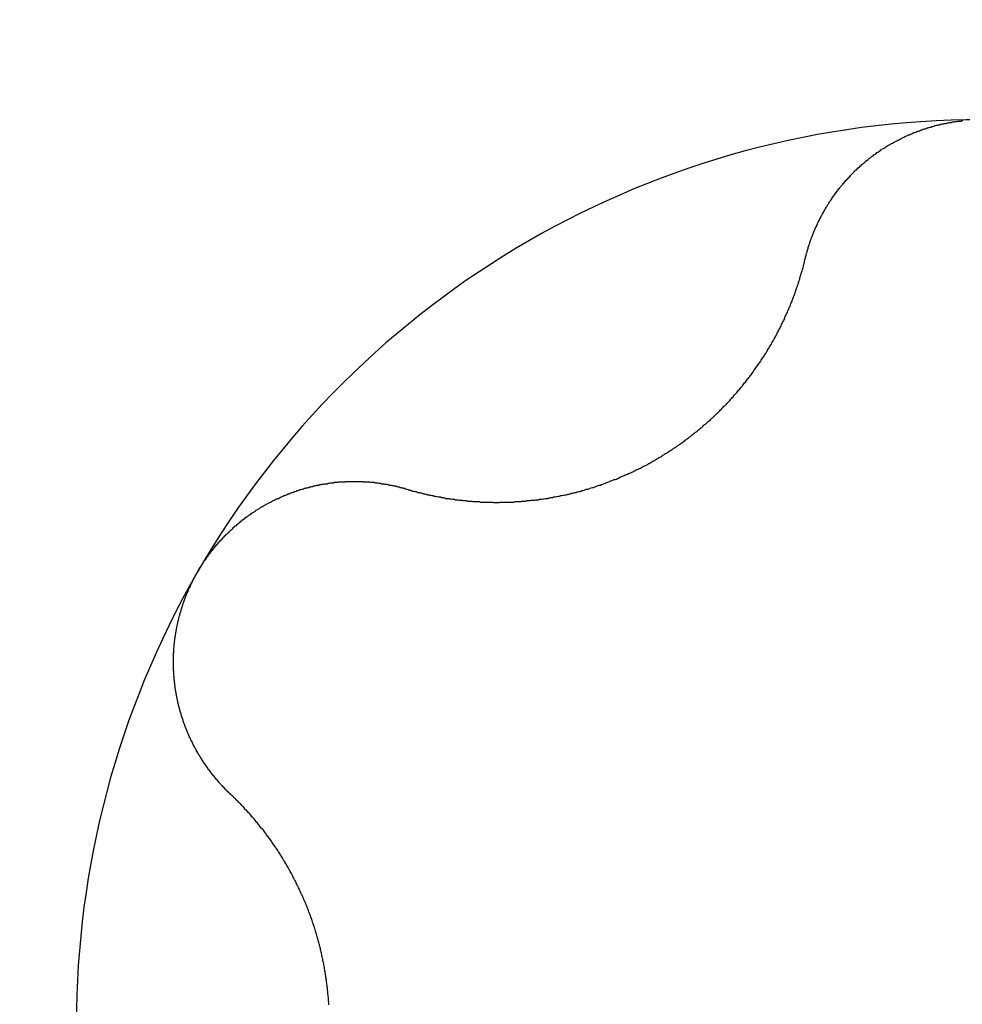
# Model space of a CAD drawing. Extents: x 1107 to 4046, y 937 to 3355.
# Tile 549 of 656: x 2261.38 to 2263.44, y 2610.76 to 2612.91. Entities that reach past the tile are written whole.
import ezdxf

# ---------------------------------------------------------------- set-up
doc = ezdxf.new("R2010")
doc.units = 0
doc.layers.add('KF_VIDA_L___C_REAR', color=7, linetype='CONTINUOUS')

# ---------------------------------------------------------------- blocks, each defined once
blk = doc.blocks.new('KF_VIDA_L___C_REAR')
at = {"layer": 'KF_VIDA_L___C_REAR'}
for points in [[(76.1157, 923.171, 0), (76.1161, 923.173, 0), (76.1166, 923.175, 0), (76.1171, 923.177, 0), (76.1176, 923.179, 0), (76.1181, 923.181, 0), (76.1186, 923.183, 0), (76.1191, 923.185, 0), (76.1196, 923.186, 0), (76.1202, 923.188, 0), (76.1207, 923.19, 0), (76.1213, 923.192, 0), (76.1219, 923.194, 0), (76.1224, 923.196, 0), (76.123, 923.198, 0), (76.1236, 923.2, 0), (76.1242, 923.202, 0), (76.1249, 923.204, 0), (76.1255, 923.205, 0), (76.1261, 923.207, 0), (76.1268, 923.209, 0), (76.1274, 923.211, 0), (76.1281, 923.213, 0), (76.1288, 923.215, 0), (76.1295, 923.217, 0), (76.1302, 923.219, 0), (76.1309, 923.22, 0), (76.1316, 923.222, 0), (76.1323, 923.224, 0), (76.133, 923.226, 0), (76.1338, 923.228, 0), (76.1345, 923.23, 0), (76.1353, 923.232, 0), (76.1361, 923.233, 0), (76.1368, 923.235, 0), (76.1376, 923.237, 0), (76.1384, 923.239, 0), (76.1392, 923.241, 0), (76.1401, 923.242, 0), (76.1409, 923.244, 0), (76.1417, 923.246, 0), (76.1426, 923.248, 0), (76.1434, 923.25, 0), (76.1443, 923.251, 0), (76.1451, 923.253, 0), (76.146, 923.255, 0), (76.1469, 923.257, 0), (76.1478, 923.259, 0), (76.1487, 923.26, 0), (76.1496, 923.262, 0), (76.1505, 923.264, 0), (76.1515, 923.266, 0), (76.1524, 923.267, 0), (76.1533, 923.269, 0), (76.1543, 923.271, 0), (76.1553, 923.273, 0), (76.1562, 923.274, 0), (76.1572, 923.276, 0), (76.1582, 923.278, 0), (76.1592, 923.28, 0), (76.1602, 923.281, 0), (76.1612, 923.283, 0), (76.1622, 923.285, 0), (76.1633, 923.286, 0), (76.1643, 923.288, 0), (76.1653, 923.29, 0), (76.1664, 923.291, 0), (76.1675, 923.293, 0), (76.1685, 923.295, 0), (76.1696, 923.296, 0), (76.1707, 923.298, 0), (76.1718, 923.3, 0), (76.1729, 923.301, 0), (76.174, 923.303, 0), (76.1751, 923.305, 0), (76.1762, 923.306, 0), (76.1774, 923.308, 0), (76.1785, 923.309, 0), (76.1796, 923.311, 0), (76.1808, 923.313, 0), (76.182, 923.314, 0), (76.1831, 923.316, 0), (76.1843, 923.317, 0), (76.1855, 923.319, 0), (76.1867, 923.321, 0), (76.1879, 923.322, 0), (76.1891, 923.324, 0), (76.1903, 923.325, 0), (76.1916, 923.327, 0), (76.1928, 923.328, 0), (76.194, 923.33, 0), (76.1953, 923.331, 0), (76.1966, 923.333, 0), (76.1979, 923.334, 0), (76.1992, 923.336, 0), (76.2005, 923.337, 0), (76.2018, 923.339, 0), (76.2031, 923.34, 0), (76.2044, 923.342, 0), (76.2058, 923.343, 0), (76.2071, 923.345, 0), (76.2085, 923.346, 0), (76.2099, 923.348, 0), (76.2113, 923.349, 0), (76.2126, 923.351, 0), (76.2141, 923.352, 0), (76.2155, 923.354, 0), (76.2169, 923.355, 0), (76.2183, 923.357, 0), (76.2198, 923.358, 0), (76.2212, 923.36, 0), (76.2227, 923.361, 0), (76.2241, 923.363, 0), (76.2256, 923.364, 0), (76.2271, 923.365, 0), (76.2286, 923.367, 0), (76.2301, 923.368, 0), (76.2316, 923.37, 0), (76.2332, 923.371, 0), (76.2347, 923.372, 0), (76.2362, 923.374, 0), (76.2378, 923.375, 0), (76.2393, 923.377, 0), (76.2409, 923.378, 0), (76.2425, 923.379, 0), (76.2441, 923.381, 0), (76.2457, 923.382, 0), (76.2473, 923.383, 0), (76.2489, 923.385, 0), (76.2505, 923.386, 0), (76.2521, 923.387, 0), (76.2538, 923.389, 0), (76.2554, 923.39, 0), (76.2571, 923.391, 0), (76.2587, 923.393, 0), (76.2604, 923.394, 0), (76.2621, 923.395, 0), (76.2638, 923.396, 0), (76.2655, 923.398, 0), (76.2672, 923.399, 0), (76.2689, 923.4, 0), (76.2706, 923.401, 0), (76.2723, 923.403, 0), (76.2741, 923.404, 0), (76.2758, 923.405, 0), (76.2775, 923.406, 0), (76.2793, 923.407, 0), (76.2811, 923.409, 0), (76.2828, 923.41, 0), (76.2846, 923.411, 0), (76.2864, 923.412, 0), (76.2882, 923.413, 0), (76.29, 923.414, 0), (76.2918, 923.416, 0), (76.2936, 923.417, 0), (76.2954, 923.418, 0), (76.2973, 923.419, 0), (76.2991, 923.42, 0), (76.301, 923.421, 0), (76.3028, 923.422, 0), (76.3047, 923.423, 0), (76.3065, 923.424, 0), (76.3084, 923.425, 0), (76.3103, 923.426, 0), (76.3122, 923.427, 0), (76.314, 923.428, 0), (76.3159, 923.429, 0), (76.3178, 923.43, 0), (76.3198, 923.431, 0), (76.3217, 923.432, 0), (76.3236, 923.433, 0), (76.3255, 923.434, 0), (76.3275, 923.435, 0), (76.3294, 923.436, 0), (76.3313, 923.437, 0), (76.3333, 923.438, 0), (76.3353, 923.439, 0), (76.3372, 923.44, 0), (76.3392, 923.441, 0), (76.3412, 923.442, 0), (76.3432, 923.442, 0), (76.3451, 923.443, 0), (76.3471, 923.444, 0), (76.3491, 923.445, 0), (76.3511, 923.446, 0), (76.3531, 923.447, 0), (76.3551, 923.447, 0), (76.3572, 923.448, 0), (76.3592, 923.449, 0), (76.3612, 923.45, 0), (76.3632, 923.45, 0), (76.3653, 923.451, 0), (76.3673, 923.452, 0), (76.3693, 923.453, 0), (76.3714, 923.453, 0), (76.3734, 923.454, 0), (76.3755, 923.455, 0), (76.3776, 923.455, 0), (76.3796, 923.456, 0), (76.3817, 923.457, 0), (76.3837, 923.457, 0), (76.3858, 923.458, 0), (76.3879, 923.459, 0), (76.39, 923.459, 0), (76.3921, 923.46, 0), (76.3941, 923.46, 0), (76.3962, 923.461, 0), (76.3983, 923.462, 0), (76.4004, 923.462, 0), (76.4025, 923.463, 0), (76.4046, 923.463, 0), (76.4067, 923.464, 0), (76.4088, 923.464, 0), (76.4109, 923.465, 0), (76.413, 923.465, 0), (76.4151, 923.466, 0), (76.4172, 923.466, 0), (76.4193, 923.467, 0), (76.4215, 923.467, 0), (76.4236, 923.467, 0), (76.4257, 923.468, 0), (76.4278, 923.468, 0), (76.4299, 923.469, 0), (76.432, 923.469, 0), (76.4342, 923.469, 0), (76.4363, 923.47, 0), (76.4384, 923.47, 0), (76.4405, 923.47, 0), (76.4427, 923.471, 0), (76.4448, 923.471, 0), (76.4469, 923.471, 0), (76.4491, 923.472, 0), (76.4512, 923.472, 0), (76.4533, 923.472, 0), (76.4554, 923.472, 0), (76.4576, 923.473, 0), (76.4597, 923.473, 0)], [(75.2449, 922.668, 0), (75.2472, 922.668, 0), (75.2495, 922.667, 0), (75.2519, 922.666, 0), (75.2542, 922.666, 0), (75.2565, 922.665, 0), (75.2588, 922.664, 0), (75.2611, 922.664, 0), (75.2635, 922.663, 0), (75.2658, 922.663, 0), (75.2681, 922.662, 0), (75.2705, 922.661, 0), (75.2728, 922.661, 0), (75.2751, 922.66, 0), (75.2775, 922.66, 0), (75.2798, 922.659, 0), (75.2822, 922.658, 0), (75.2845, 922.658, 0), (75.2868, 922.657, 0), (75.2892, 922.657, 0), (75.2915, 922.656, 0), (75.2939, 922.656, 0), (75.2962, 922.655, 0), (75.2986, 922.655, 0), (75.3009, 922.654, 0), (75.3033, 922.654, 0), (75.3056, 922.653, 0), (75.308, 922.653, 0), (75.3103, 922.652, 0), (75.3127, 922.652, 0), (75.315, 922.651, 0), (75.3174, 922.651, 0), (75.3198, 922.651, 0), (75.3221, 922.65, 0), (75.3245, 922.65, 0), (75.3268, 922.649, 0), (75.3292, 922.649, 0), (75.3315, 922.648, 0), (75.3339, 922.648, 0), (75.3362, 922.648, 0), (75.3386, 922.647, 0), (75.341, 922.647, 0), (75.3433, 922.647, 0), (75.3457, 922.646, 0), (75.348, 922.646, 0), (75.3504, 922.646, 0), (75.3527, 922.645, 0), (75.3551, 922.645, 0), (75.3574, 922.645, 0), (75.3598, 922.644, 0), (75.3621, 922.644, 0), (75.3645, 922.644, 0), (75.3668, 922.644, 0), (75.3692, 922.643, 0), (75.3715, 922.643, 0), (75.3739, 922.643, 0), (75.3762, 922.643, 0), (75.3786, 922.642, 0), (75.3809, 922.642, 0), (75.3833, 922.642, 0), (75.3856, 922.642, 0), (75.3879, 922.642, 0), (75.3903, 922.641, 0), (75.3926, 922.641, 0), (75.395, 922.641, 0), (75.3973, 922.641, 0), (75.3996, 922.641, 0), (75.402, 922.641, 0), (75.4043, 922.641, 0), (75.4067, 922.64, 0), (75.409, 922.64, 0), (75.4114, 922.64, 0), (75.4137, 922.64, 0), (75.4161, 922.64, 0), (75.4185, 922.64, 0), (75.4209, 922.64, 0), (75.4233, 922.64, 0), (75.4257, 922.64, 0), (75.4281, 922.64, 0), (75.4305, 922.64, 0), (75.4329, 922.64, 0), (75.4354, 922.639, 0), (75.4378, 922.639, 0), (75.4402, 922.639, 0), (75.4427, 922.639, 0), (75.4451, 922.639, 0), (75.4476, 922.639, 0), (75.45, 922.64, 0), (75.4525, 922.64, 0), (75.4549, 922.64, 0), (75.4574, 922.64, 0), (75.4599, 922.64, 0), (75.4624, 922.64, 0), (75.4648, 922.64, 0), (75.4673, 922.64, 0), (75.4698, 922.64, 0), (75.4723, 922.64, 0), (75.4748, 922.64, 0), (75.4773, 922.64, 0), (75.4798, 922.64, 0), (75.4823, 922.641, 0), (75.4849, 922.641, 0), (75.4874, 922.641, 0), (75.4899, 922.641, 0), (75.4924, 922.641, 0), (75.495, 922.641, 0), (75.4975, 922.642, 0), (75.5, 922.642, 0), (75.5026, 922.642, 0), (75.5051, 922.642, 0), (75.5076, 922.643, 0), (75.5102, 922.643, 0), (75.5127, 922.643, 0), (75.5153, 922.643, 0), (75.5178, 922.644, 0), (75.5204, 922.644, 0), (75.5229, 922.644, 0), (75.5255, 922.644, 0), (75.5281, 922.645, 0), (75.5306, 922.645, 0), (75.5332, 922.645, 0), (75.5357, 922.646, 0), (75.5383, 922.646, 0), (75.5409, 922.646, 0), (75.5435, 922.647, 0), (75.546, 922.647, 0), (75.5486, 922.648, 0), (75.5512, 922.648, 0), (75.5537, 922.648, 0), (75.5563, 922.649, 0), (75.5589, 922.649, 0), (75.5615, 922.65, 0), (75.564, 922.65, 0), (75.5666, 922.651, 0), (75.5692, 922.651, 0), (75.5718, 922.652, 0), (75.5743, 922.652, 0), (75.5769, 922.653, 0), (75.5795, 922.653, 0), (75.5821, 922.654, 0), (75.5846, 922.654, 0), (75.5872, 922.655, 0), (75.5898, 922.655, 0), (75.5924, 922.656, 0), (75.5949, 922.656, 0), (75.5975, 922.657, 0), (75.6001, 922.657, 0), (75.6026, 922.658, 0), (75.6052, 922.659, 0), (75.6078, 922.659, 0), (75.6104, 922.66, 0), (75.6129, 922.661, 0), (75.6155, 922.661, 0), (75.618, 922.662, 0), (75.6206, 922.663, 0), (75.6232, 922.663, 0), (75.6257, 922.664, 0), (75.6283, 922.665, 0), (75.6308, 922.665, 0), (75.6334, 922.666, 0), (75.6359, 922.667, 0), (75.6385, 922.668, 0), (75.641, 922.668, 0), (75.6436, 922.669, 0), (75.6461, 922.67, 0), (75.6486, 922.671, 0), (75.6512, 922.672, 0), (75.6537, 922.672, 0), (75.6562, 922.673, 0), (75.6587, 922.674, 0), (75.6613, 922.675, 0), (75.6638, 922.676, 0), (75.6663, 922.677, 0), (75.6688, 922.677, 0), (75.6713, 922.678, 0), (75.6738, 922.679, 0), (75.6763, 922.68, 0), (75.6788, 922.681, 0), (75.6813, 922.682, 0), (75.6838, 922.683, 0), (75.6863, 922.684, 0), (75.6887, 922.685, 0), (75.6912, 922.686, 0), (75.6937, 922.687, 0), (75.6961, 922.688, 0), (75.6986, 922.689, 0), (75.701, 922.689, 0), (75.7035, 922.69, 0), (75.7059, 922.691, 0), (75.7084, 922.692, 0), (75.7108, 922.694, 0), (75.7132, 922.695, 0), (75.7157, 922.696, 0), (75.7181, 922.697, 0), (75.7205, 922.698, 0), (75.7229, 922.699, 0), (75.7253, 922.7, 0), (75.7277, 922.701, 0), (75.7301, 922.702, 0), (75.7325, 922.703, 0), (75.7348, 922.704, 0), (75.7372, 922.705, 0), (75.7396, 922.706, 0), (75.7419, 922.707, 0), (75.7443, 922.709, 0), (75.7466, 922.71, 0), (75.749, 922.711, 0), (75.7513, 922.712, 0), (75.7536, 922.713, 0), (75.7559, 922.714, 0), (75.7583, 922.715, 0), (75.7606, 922.717, 0), (75.7629, 922.718, 0), (75.7651, 922.719, 0), (75.7674, 922.72, 0), (75.7697, 922.721, 0), (75.772, 922.723, 0), (75.7742, 922.724, 0), (75.7765, 922.725, 0), (75.7787, 922.726, 0), (75.7809, 922.728, 0), (75.7832, 922.729, 0), (75.7854, 922.73, 0), (75.7876, 922.731, 0), (75.7898, 922.733, 0), (75.792, 922.734, 0), (75.7942, 922.735, 0), (75.7964, 922.737, 0), (75.7986, 922.738, 0), (75.8008, 922.739, 0), (75.803, 922.74, 0), (75.8051, 922.742, 0), (75.8073, 922.743, 0), (75.8095, 922.745, 0), (75.8117, 922.746, 0), (75.8139, 922.747, 0), (75.816, 922.749, 0), (75.8182, 922.75, 0), (75.8204, 922.752, 0), (75.8226, 922.753, 0), (75.8247, 922.754, 0), (75.8269, 922.756, 0), (75.829, 922.757, 0), (75.8312, 922.759, 0), (75.8334, 922.76, 0), (75.8355, 922.762, 0), (75.8376, 922.763, 0), (75.8398, 922.765, 0), (75.8419, 922.766, 0), (75.8441, 922.768, 0), (75.8462, 922.769, 0), (75.8483, 922.771, 0), (75.8504, 922.772, 0), (75.8526, 922.774, 0), (75.8547, 922.775, 0), (75.8568, 922.777, 0), (75.8589, 922.779, 0), (75.861, 922.78, 0), (75.8631, 922.782, 0), (75.8652, 922.783, 0), (75.8673, 922.785, 0), (75.8693, 922.787, 0), (75.8714, 922.788, 0), (75.8735, 922.79, 0), (75.8756, 922.792, 0), (75.8776, 922.793, 0), (75.8797, 922.795, 0), (75.8817, 922.797, 0), (75.8838, 922.798, 0), (75.8858, 922.8, 0), (75.8879, 922.802, 0), (75.8899, 922.803, 0), (75.8919, 922.805, 0), (75.8939, 922.807, 0), (75.8959, 922.809, 0), (75.8979, 922.81, 0), (75.8999, 922.812, 0), (75.9019, 922.814, 0), (75.9039, 922.816, 0), (75.9059, 922.817, 0), (75.9079, 922.819, 0), (75.9098, 922.821, 0), (75.9118, 922.823, 0), (75.9137, 922.824, 0), (75.9157, 922.826, 0), (75.9176, 922.828, 0), (75.9195, 922.83, 0), (75.9215, 922.832, 0), (75.9234, 922.834, 0), (75.9253, 922.835, 0), (75.9272, 922.837, 0), (75.9291, 922.839, 0), (75.931, 922.841, 0), (75.9328, 922.843, 0), (75.9347, 922.845, 0), (75.9366, 922.847, 0), (75.9384, 922.849, 0), (75.9403, 922.85, 0), (75.9421, 922.852, 0), (75.9439, 922.854, 0), (75.9457, 922.856, 0), (75.9476, 922.858, 0), (75.9494, 922.86, 0), (75.9511, 922.862, 0), (75.9529, 922.864, 0), (75.9547, 922.866, 0), (75.9565, 922.868, 0), (75.9582, 922.87, 0), (75.96, 922.872, 0), (75.9617, 922.874, 0), (75.9634, 922.876, 0), (75.9652, 922.878, 0), (75.9669, 922.88, 0), (75.9686, 922.882, 0), (75.9703, 922.884, 0), (75.972, 922.886, 0), (75.9736, 922.888, 0), (75.9753, 922.89, 0), (75.977, 922.892, 0), (75.9786, 922.894, 0), (75.9803, 922.896, 0), (75.9819, 922.898, 0), (75.9835, 922.9, 0), (75.9851, 922.902, 0), (75.9867, 922.904, 0), (75.9883, 922.906, 0), (75.9899, 922.908, 0), (75.9915, 922.91, 0), (75.993, 922.912, 0), (75.9946, 922.914, 0), (75.9961, 922.916, 0), (75.9977, 922.918, 0), (75.9992, 922.92, 0), (76.0007, 922.922, 0), (76.0022, 922.924, 0), (76.0037, 922.927, 0), (76.0052, 922.929, 0), (76.0067, 922.931, 0), (76.0082, 922.933, 0), (76.0097, 922.935, 0), (76.0111, 922.937, 0), (76.0126, 922.939, 0), (76.014, 922.941, 0), (76.0154, 922.943, 0), (76.0168, 922.945, 0), (76.0182, 922.947, 0), (76.0196, 922.95, 0), (76.021, 922.952, 0), (76.0224, 922.954, 0), (76.0238, 922.956, 0), (76.0251, 922.958, 0), (76.0265, 922.96, 0), (76.0278, 922.962, 0), (76.0291, 922.964, 0), (76.0304, 922.966, 0), (76.0318, 922.969, 0), (76.0331, 922.971, 0), (76.0343, 922.973, 0), (76.0356, 922.975, 0), (76.0369, 922.977, 0), (76.0381, 922.979, 0), (76.0394, 922.981, 0), (76.0406, 922.983, 0), (76.0419, 922.985, 0), (76.0431, 922.988, 0), (76.0443, 922.99, 0), (76.0455, 922.992, 0), (76.0467, 922.994, 0), (76.0479, 922.996, 0), (76.049, 922.998, 0), (76.0502, 923, 0), (76.0513, 923.002, 0), (76.0525, 923.004, 0), (76.0536, 923.007, 0), (76.0547, 923.009, 0), (76.0558, 923.011, 0), (76.0569, 923.013, 0), (76.058, 923.015, 0), (76.0591, 923.017, 0), (76.0601, 923.019, 0), (76.0612, 923.021, 0), (76.0622, 923.023, 0), (76.0633, 923.025, 0), (76.0643, 923.028, 0), (76.0653, 923.03, 0), (76.0663, 923.032, 0), (76.0674, 923.034, 0), (76.0684, 923.036, 0), (76.0694, 923.038, 0), (76.0703, 923.04, 0), (76.0713, 923.042, 0), (76.0723, 923.045, 0), (76.0733, 923.047, 0), (76.0742, 923.049, 0), (76.0752, 923.051, 0), (76.0762, 923.053, 0), (76.0771, 923.055, 0), (76.078, 923.058, 0), (76.079, 923.06, 0), (76.0799, 923.062, 0), (76.0808, 923.064, 0), (76.0817, 923.066, 0), (76.0826, 923.068, 0), (76.0835, 923.071, 0), (76.0844, 923.073, 0), (76.0853, 923.075, 0), (76.0862, 923.077, 0), (76.087, 923.079, 0), (76.0879, 923.082, 0), (76.0888, 923.084, 0), (76.0896, 923.086, 0), (76.0904, 923.088, 0), (76.0913, 923.091, 0), (76.0921, 923.093, 0), (76.0929, 923.095, 0), (76.0937, 923.097, 0), (76.0945, 923.1, 0), (76.0953, 923.102, 0), (76.0961, 923.104, 0), (76.0969, 923.106, 0), (76.0977, 923.109, 0), (76.0985, 923.111, 0), (76.0992, 923.113, 0), (76.1, 923.116, 0), (76.1007, 923.118, 0), (76.1014, 923.12, 0), (76.1022, 923.122, 0), (76.1029, 923.125, 0), (76.1036, 923.127, 0), (76.1043, 923.129, 0), (76.105, 923.132, 0), (76.1057, 923.134, 0), (76.1064, 923.136, 0), (76.1071, 923.139, 0), (76.1077, 923.141, 0), (76.1084, 923.143, 0), (76.109, 923.145, 0), (76.1097, 923.148, 0), (76.1103, 923.15, 0), (76.1109, 923.152, 0), (76.1116, 923.155, 0), (76.1122, 923.157, 0), (76.1128, 923.159, 0), (76.1134, 923.162, 0), (76.114, 923.164, 0), (76.1145, 923.166, 0), (76.1151, 923.169, 0), (76.1157, 923.171, 0)], [(74.7896, 922.487, 0), (74.7907, 922.489, 0), (74.7917, 922.491, 0), (74.7928, 922.493, 0), (74.7939, 922.495, 0), (74.795, 922.497, 0), (74.7961, 922.498, 0), (74.7973, 922.5, 0), (74.7984, 922.502, 0), (74.7995, 922.504, 0), (74.8007, 922.506, 0), (74.8019, 922.507, 0), (74.803, 922.509, 0), (74.8042, 922.511, 0), (74.8054, 922.513, 0), (74.8067, 922.514, 0), (74.8079, 922.516, 0), (74.8091, 922.518, 0), (74.8103, 922.52, 0), (74.8116, 922.521, 0), (74.8129, 922.523, 0), (74.8141, 922.525, 0), (74.8154, 922.527, 0), (74.8167, 922.528, 0), (74.818, 922.53, 0), (74.8193, 922.532, 0), (74.8207, 922.533, 0), (74.822, 922.535, 0), (74.8233, 922.537, 0), (74.8247, 922.538, 0), (74.826, 922.54, 0), (74.8274, 922.542, 0), (74.8288, 922.543, 0), (74.8302, 922.545, 0), (74.8316, 922.547, 0), (74.833, 922.548, 0), (74.8344, 922.55, 0), (74.8358, 922.552, 0), (74.8373, 922.553, 0), (74.8387, 922.555, 0), (74.8402, 922.556, 0), (74.8416, 922.558, 0), (74.8431, 922.559, 0), (74.8446, 922.561, 0), (74.8461, 922.563, 0), (74.8476, 922.564, 0), (74.8491, 922.566, 0), (74.8506, 922.567, 0), (74.8521, 922.569, 0), (74.8536, 922.57, 0), (74.8552, 922.572, 0), (74.8567, 922.573, 0), (74.8583, 922.575, 0), (74.8598, 922.576, 0), (74.8614, 922.578, 0), (74.863, 922.579, 0), (74.8646, 922.581, 0), (74.8662, 922.582, 0), (74.8678, 922.584, 0), (74.8694, 922.585, 0), (74.871, 922.587, 0), (74.8726, 922.588, 0), (74.8743, 922.589, 0), (74.8759, 922.591, 0), (74.8776, 922.592, 0), (74.8792, 922.594, 0), (74.8809, 922.595, 0), (74.8825, 922.596, 0), (74.8842, 922.598, 0), (74.8859, 922.599, 0), (74.8876, 922.601, 0), (74.8893, 922.602, 0), (74.891, 922.603, 0), (74.8927, 922.604, 0), (74.8944, 922.606, 0), (74.8962, 922.607, 0), (74.8979, 922.608, 0), (74.8996, 922.61, 0), (74.9014, 922.611, 0), (74.9032, 922.612, 0), (74.9049, 922.613, 0), (74.9067, 922.615, 0), (74.9085, 922.616, 0), (74.9102, 922.617, 0), (74.912, 922.618, 0), (74.9138, 922.619, 0), (74.9156, 922.621, 0), (74.9174, 922.622, 0), (74.9192, 922.623, 0), (74.921, 922.624, 0), (74.9229, 922.625, 0), (74.9247, 922.626, 0), (74.9265, 922.628, 0), (74.9284, 922.629, 0), (74.9302, 922.63, 0), (74.932, 922.631, 0), (74.9339, 922.632, 0), (74.9358, 922.633, 0), (74.9376, 922.634, 0), (74.9395, 922.635, 0), (74.9414, 922.636, 0), (74.9432, 922.637, 0), (74.9451, 922.638, 0), (74.947, 922.639, 0), (74.9489, 922.64, 0), (74.9508, 922.641, 0), (74.9527, 922.642, 0), (74.9546, 922.643, 0), (74.9565, 922.644, 0), (74.9584, 922.645, 0), (74.9603, 922.646, 0), (74.9623, 922.647, 0), (74.9642, 922.648, 0), (74.9661, 922.648, 0), (74.968, 922.649, 0), (74.97, 922.65, 0), (74.9719, 922.651, 0), (74.9738, 922.652, 0), (74.9758, 922.653, 0), (74.9777, 922.654, 0), (74.9797, 922.654, 0), (74.9816, 922.655, 0), (74.9836, 922.656, 0), (74.9855, 922.657, 0), (74.9875, 922.658, 0), (74.9894, 922.658, 0), (74.9914, 922.659, 0), (74.9933, 922.66, 0), (74.9953, 922.661, 0), (74.9973, 922.661, 0), (74.9992, 922.662, 0), (75.0012, 922.663, 0), (75.0032, 922.663, 0), (75.0052, 922.664, 0), (75.0071, 922.665, 0), (75.0091, 922.665, 0), (75.0111, 922.666, 0), (75.013, 922.667, 0), (75.015, 922.667, 0), (75.017, 922.668, 0), (75.019, 922.668, 0), (75.021, 922.669, 0), (75.0229, 922.67, 0), (75.0249, 922.67, 0), (75.0269, 922.671, 0), (75.0289, 922.671, 0), (75.0308, 922.672, 0), (75.0328, 922.672, 0), (75.0348, 922.673, 0), (75.0368, 922.673, 0), (75.0388, 922.674, 0), (75.0407, 922.674, 0), (75.0427, 922.675, 0), (75.0447, 922.675, 0), (75.0467, 922.676, 0), (75.0486, 922.676, 0), (75.0506, 922.677, 0), (75.0526, 922.677, 0), (75.0546, 922.677, 0), (75.0565, 922.678, 0), (75.0585, 922.678, 0), (75.0605, 922.679, 0), (75.0624, 922.679, 0), (75.0644, 922.679, 0), (75.0663, 922.68, 0), (75.0683, 922.68, 0), (75.0703, 922.68, 0), (75.0722, 922.68, 0), (75.0742, 922.681, 0), (75.0761, 922.681, 0), (75.0781, 922.681, 0), (75.08, 922.682, 0), (75.082, 922.682, 0), (75.0839, 922.682, 0), (75.0859, 922.682, 0), (75.0878, 922.683, 0), (75.0898, 922.683, 0), (75.0917, 922.683, 0), (75.0937, 922.683, 0), (75.0957, 922.683, 0), (75.0976, 922.684, 0), (75.0996, 922.684, 0), (75.1016, 922.684, 0), (75.1035, 922.684, 0), (75.1055, 922.684, 0), (75.1075, 922.684, 0), (75.1095, 922.684, 0), (75.1114, 922.684, 0), (75.1134, 922.685, 0), (75.1154, 922.685, 0), (75.1174, 922.685, 0), (75.1194, 922.685, 0), (75.1213, 922.685, 0), (75.1233, 922.685, 0), (75.1253, 922.685, 0), (75.1273, 922.685, 0), (75.1293, 922.685, 0), (75.1313, 922.685, 0), (75.1332, 922.685, 0), (75.1352, 922.685, 0), (75.1372, 922.685, 0), (75.1392, 922.685, 0), (75.1412, 922.685, 0), (75.1432, 922.685, 0), (75.1452, 922.685, 0), (75.1471, 922.685, 0), (75.1491, 922.685, 0), (75.1511, 922.684, 0), (75.1531, 922.684, 0), (75.1551, 922.684, 0), (75.1571, 922.684, 0), (75.1591, 922.684, 0), (75.161, 922.684, 0), (75.163, 922.684, 0), (75.165, 922.684, 0), (75.167, 922.683, 0), (75.169, 922.683, 0), (75.171, 922.683, 0), (75.1729, 922.683, 0), (75.1749, 922.683, 0), (75.1769, 922.682, 0), (75.1789, 922.682, 0), (75.1808, 922.682, 0), (75.1828, 922.682, 0), (75.1848, 922.681, 0), (75.1868, 922.681, 0), (75.1887, 922.681, 0), (75.1907, 922.68, 0), (75.1927, 922.68, 0), (75.1946, 922.68, 0), (75.1966, 922.68, 0), (75.1986, 922.679, 0), (75.2005, 922.679, 0), (75.2025, 922.679, 0), (75.2044, 922.678, 0), (75.2064, 922.678, 0), (75.2083, 922.677, 0), (75.2103, 922.677, 0), (75.2122, 922.677, 0), (75.2142, 922.676, 0), (75.2161, 922.676, 0), (75.2181, 922.675, 0), (75.22, 922.675, 0), (75.2219, 922.675, 0), (75.2239, 922.674, 0), (75.2258, 922.674, 0), (75.2277, 922.673, 0), (75.2296, 922.673, 0), (75.2316, 922.672, 0), (75.2335, 922.672, 0), (75.2354, 922.671, 0), (75.2373, 922.671, 0), (75.2392, 922.67, 0), (75.2411, 922.67, 0), (75.243, 922.669, 0), (75.2449, 922.668, 0)], [(74.8606, 922.003, 0), (74.8591, 922.004, 0), (74.8577, 922.005, 0), (74.8563, 922.007, 0), (74.8549, 922.008, 0), (74.8535, 922.01, 0), (74.8521, 922.011, 0), (74.8507, 922.012, 0), (74.8493, 922.014, 0), (74.8479, 922.015, 0), (74.8465, 922.017, 0), (74.8452, 922.018, 0), (74.8438, 922.02, 0), (74.8424, 922.021, 0), (74.8411, 922.022, 0), (74.8398, 922.024, 0), (74.8384, 922.025, 0), (74.8371, 922.027, 0), (74.8358, 922.028, 0), (74.8345, 922.03, 0), (74.8332, 922.031, 0), (74.8319, 922.033, 0), (74.8306, 922.034, 0), (74.8293, 922.036, 0), (74.828, 922.037, 0), (74.8268, 922.039, 0), (74.8255, 922.041, 0), (74.8243, 922.042, 0), (74.823, 922.044, 0), (74.8218, 922.045, 0), (74.8205, 922.047, 0), (74.8193, 922.048, 0), (74.8181, 922.05, 0), (74.8169, 922.052, 0), (74.8157, 922.053, 0), (74.8145, 922.055, 0), (74.8133, 922.056, 0), (74.8122, 922.058, 0), (74.811, 922.06, 0), (74.8098, 922.061, 0), (74.8087, 922.063, 0), (74.8076, 922.064, 0), (74.8064, 922.066, 0), (74.8053, 922.068, 0), (74.8042, 922.069, 0), (74.8031, 922.071, 0), (74.802, 922.073, 0), (74.8009, 922.074, 0), (74.7998, 922.076, 0), (74.7987, 922.078, 0), (74.7977, 922.079, 0), (74.7966, 922.081, 0), (74.7956, 922.083, 0), (74.7945, 922.084, 0), (74.7935, 922.086, 0), (74.7925, 922.088, 0), (74.7914, 922.089, 0), (74.7904, 922.091, 0), (74.7894, 922.093, 0), (74.7885, 922.095, 0), (74.7875, 922.096, 0), (74.7865, 922.098, 0), (74.7855, 922.1, 0), (74.7846, 922.102, 0), (74.7836, 922.103, 0), (74.7827, 922.105, 0), (74.7818, 922.107, 0), (74.7809, 922.109, 0), (74.78, 922.11, 0), (74.7791, 922.112, 0), (74.7782, 922.114, 0), (74.7773, 922.116, 0), (74.7764, 922.117, 0), (74.7756, 922.119, 0), (74.7747, 922.121, 0), (74.7739, 922.123, 0), (74.773, 922.125, 0), (74.7722, 922.126, 0), (74.7714, 922.128, 0), (74.7706, 922.13, 0), (74.7698, 922.132, 0), (74.769, 922.134, 0), (74.7682, 922.135, 0), (74.7675, 922.137, 0), (74.7667, 922.139, 0), (74.766, 922.141, 0), (74.7652, 922.143, 0), (74.7645, 922.144, 0), (74.7638, 922.146, 0), (74.7631, 922.148, 0), (74.7624, 922.15, 0), (74.7617, 922.152, 0), (74.761, 922.154, 0), (74.7603, 922.156, 0), (74.7596, 922.157, 0), (74.759, 922.159, 0), (74.7583, 922.161, 0), (74.7577, 922.163, 0), (74.757, 922.165, 0), (74.7564, 922.167, 0), (74.7558, 922.169, 0), (74.7552, 922.171, 0), (74.7546, 922.173, 0), (74.754, 922.175, 0), (74.7534, 922.177, 0), (74.7528, 922.179, 0), (74.7522, 922.181, 0), (74.7517, 922.182, 0), (74.7511, 922.184, 0), (74.7506, 922.186, 0), (74.7501, 922.188, 0), (74.7496, 922.19, 0), (74.7491, 922.192, 0), (74.7486, 922.194, 0), (74.7481, 922.196, 0), (74.7476, 922.198, 0), (74.7471, 922.2, 0), (74.7467, 922.202, 0), (74.7462, 922.204, 0), (74.7458, 922.206, 0), (74.7453, 922.208, 0), (74.7449, 922.211, 0), (74.7445, 922.213, 0), (74.7441, 922.215, 0), (74.7437, 922.217, 0), (74.7433, 922.219, 0), (74.7429, 922.221, 0), (74.7426, 922.223, 0), (74.7422, 922.225, 0), (74.7419, 922.227, 0), (74.7416, 922.229, 0), (74.7412, 922.231, 0), (74.7409, 922.233, 0), (74.7406, 922.235, 0), (74.7403, 922.237, 0), (74.7401, 922.239, 0), (74.7398, 922.242, 0), (74.7395, 922.244, 0), (74.7393, 922.246, 0), (74.7391, 922.248, 0), (74.7388, 922.25, 0), (74.7386, 922.252, 0), (74.7384, 922.254, 0), (74.7382, 922.256, 0), (74.7381, 922.258, 0), (74.7379, 922.26, 0), (74.7377, 922.263, 0), (74.7376, 922.265, 0), (74.7374, 922.267, 0), (74.7373, 922.269, 0), (74.7372, 922.271, 0), (74.7371, 922.273, 0), (74.737, 922.275, 0), (74.7369, 922.278, 0), (74.7369, 922.28, 0), (74.7368, 922.282, 0), (74.7368, 922.284, 0), (74.7367, 922.286, 0), (74.7367, 922.288, 0), (74.7367, 922.29, 0), (74.7367, 922.292, 0), (74.7367, 922.295, 0), (74.7368, 922.297, 0), (74.7368, 922.299, 0), (74.7368, 922.301, 0), (74.7369, 922.303, 0), (74.737, 922.305, 0), (74.7371, 922.307, 0), (74.7372, 922.31, 0), (74.7373, 922.312, 0), (74.7374, 922.314, 0), (74.7375, 922.316, 0), (74.7377, 922.318, 0), (74.7379, 922.32, 0), (74.738, 922.323, 0), (74.7382, 922.325, 0), (74.7384, 922.327, 0), (74.7386, 922.329, 0), (74.7388, 922.331, 0), (74.7391, 922.333, 0), (74.7393, 922.335, 0), (74.7396, 922.338, 0), (74.7399, 922.34, 0), (74.7401, 922.342, 0), (74.7404, 922.344, 0), (74.7407, 922.346, 0), (74.7411, 922.348, 0), (74.7414, 922.35, 0), (74.7417, 922.353, 0), (74.7421, 922.355, 0), (74.7424, 922.357, 0), (74.7428, 922.359, 0), (74.7432, 922.361, 0), (74.7436, 922.363, 0), (74.744, 922.365, 0), (74.7444, 922.367, 0), (74.7449, 922.37, 0), (74.7453, 922.372, 0), (74.7458, 922.374, 0), (74.7463, 922.376, 0), (74.7467, 922.378, 0), (74.7472, 922.38, 0), (74.7477, 922.382, 0), (74.7482, 922.384, 0), (74.7488, 922.386, 0), (74.7493, 922.389, 0), (74.7499, 922.391, 0), (74.7504, 922.393, 0), (74.751, 922.395, 0), (74.7516, 922.397, 0), (74.7522, 922.399, 0), (74.7528, 922.401, 0), (74.7534, 922.403, 0), (74.754, 922.405, 0), (74.7546, 922.407, 0), (74.7553, 922.409, 0), (74.7559, 922.411, 0), (74.7566, 922.413, 0), (74.7573, 922.415, 0), (74.758, 922.418, 0), (74.7587, 922.42, 0), (74.7594, 922.422, 0), (74.7601, 922.424, 0), (74.7608, 922.426, 0), (74.7616, 922.428, 0), (74.7623, 922.43, 0), (74.7631, 922.432, 0), (74.7639, 922.434, 0), (74.7647, 922.436, 0), (74.7654, 922.438, 0), (74.7663, 922.44, 0), (74.7671, 922.442, 0), (74.7679, 922.444, 0), (74.7687, 922.446, 0), (74.7696, 922.448, 0), (74.7704, 922.45, 0), (74.7713, 922.452, 0), (74.7722, 922.453, 0), (74.7731, 922.455, 0), (74.774, 922.457, 0), (74.7749, 922.459, 0), (74.7758, 922.461, 0), (74.7767, 922.463, 0), (74.7776, 922.465, 0), (74.7786, 922.467, 0), (74.7795, 922.469, 0), (74.7805, 922.471, 0), (74.7815, 922.473, 0), (74.7825, 922.475, 0), (74.7834, 922.476, 0), (74.7844, 922.478, 0), (74.7855, 922.48, 0), (74.7865, 922.482, 0), (74.7875, 922.484, 0), (74.7886, 922.486, 0), (74.7896, 922.487, 0)], [(75.076, 921.542, 0), (75.0759, 921.545, 0), (75.0757, 921.548, 0), (75.0755, 921.55, 0), (75.0753, 921.553, 0), (75.0751, 921.555, 0), (75.0749, 921.558, 0), (75.0746, 921.561, 0), (75.0744, 921.563, 0), (75.0741, 921.566, 0), (75.0739, 921.568, 0), (75.0736, 921.571, 0), (75.0733, 921.574, 0), (75.0731, 921.576, 0), (75.0728, 921.579, 0), (75.0724, 921.581, 0), (75.0721, 921.584, 0), (75.0718, 921.587, 0), (75.0715, 921.589, 0), (75.0711, 921.592, 0), (75.0708, 921.595, 0), (75.0704, 921.597, 0), (75.07, 921.6, 0), (75.0696, 921.602, 0), (75.0692, 921.605, 0), (75.0688, 921.608, 0), (75.0684, 921.61, 0), (75.068, 921.613, 0), (75.0675, 921.615, 0), (75.0671, 921.618, 0), (75.0666, 921.621, 0), (75.0662, 921.623, 0), (75.0657, 921.626, 0), (75.0652, 921.629, 0), (75.0647, 921.631, 0), (75.0642, 921.634, 0), (75.0637, 921.636, 0), (75.0632, 921.639, 0), (75.0626, 921.642, 0), (75.0621, 921.644, 0), (75.0615, 921.647, 0), (75.061, 921.649, 0), (75.0604, 921.652, 0), (75.0598, 921.655, 0), (75.0592, 921.657, 0), (75.0586, 921.66, 0), (75.058, 921.662, 0), (75.0574, 921.665, 0), (75.0568, 921.667, 0), (75.0561, 921.67, 0), (75.0555, 921.673, 0), (75.0548, 921.675, 0), (75.0541, 921.678, 0), (75.0534, 921.68, 0), (75.0527, 921.683, 0), (75.052, 921.685, 0), (75.0513, 921.688, 0), (75.0506, 921.69, 0), (75.0499, 921.693, 0), (75.0491, 921.696, 0), (75.0484, 921.698, 0), (75.0476, 921.701, 0), (75.0469, 921.703, 0), (75.0461, 921.706, 0), (75.0453, 921.708, 0), (75.0445, 921.711, 0), (75.0437, 921.713, 0), (75.0429, 921.716, 0), (75.042, 921.718, 0), (75.0412, 921.721, 0), (75.0404, 921.723, 0), (75.0395, 921.726, 0), (75.0386, 921.728, 0), (75.0378, 921.731, 0), (75.0369, 921.733, 0), (75.036, 921.736, 0), (75.0351, 921.738, 0), (75.0342, 921.74, 0), (75.0333, 921.743, 0), (75.0323, 921.745, 0), (75.0314, 921.748, 0), (75.0305, 921.75, 0), (75.0295, 921.753, 0), (75.0286, 921.755, 0), (75.0276, 921.757, 0), (75.0266, 921.76, 0), (75.0256, 921.762, 0), (75.0247, 921.765, 0), (75.0237, 921.767, 0), (75.0227, 921.769, 0), (75.0216, 921.772, 0), (75.0206, 921.774, 0), (75.0196, 921.776, 0), (75.0186, 921.779, 0), (75.0175, 921.781, 0), (75.0165, 921.783, 0), (75.0154, 921.786, 0), (75.0144, 921.788, 0), (75.0133, 921.79, 0), (75.0122, 921.793, 0), (75.0111, 921.795, 0), (75.01, 921.797, 0), (75.0089, 921.8, 0), (75.0078, 921.802, 0), (75.0067, 921.804, 0), (75.0056, 921.806, 0), (75.0045, 921.809, 0), (75.0034, 921.811, 0), (75.0022, 921.813, 0), (75.0011, 921.815, 0), (74.9999, 921.818, 0), (74.9988, 921.82, 0), (74.9976, 921.822, 0), (74.9965, 921.824, 0), (74.9953, 921.827, 0), (74.9941, 921.829, 0), (74.9929, 921.831, 0), (74.9918, 921.833, 0), (74.9906, 921.835, 0), (74.9894, 921.837, 0), (74.9882, 921.84, 0), (74.987, 921.842, 0), (74.9857, 921.844, 0), (74.9845, 921.846, 0), (74.9833, 921.848, 0), (74.9821, 921.85, 0), (74.9808, 921.852, 0), (74.9796, 921.854, 0), (74.9784, 921.856, 0), (74.9771, 921.858, 0), (74.9759, 921.861, 0), (74.9746, 921.863, 0), (74.9734, 921.865, 0), (74.9721, 921.867, 0), (74.9708, 921.869, 0), (74.9696, 921.871, 0), (74.9683, 921.873, 0), (74.967, 921.875, 0), (74.9657, 921.877, 0), (74.9645, 921.879, 0), (74.9632, 921.881, 0), (74.9619, 921.883, 0), (74.9606, 921.885, 0), (74.9593, 921.886, 0), (74.958, 921.888, 0), (74.9566, 921.89, 0), (74.9553, 921.892, 0), (74.954, 921.894, 0), (74.9526, 921.896, 0), (74.9513, 921.898, 0), (74.9499, 921.9, 0), (74.9485, 921.902, 0), (74.9472, 921.904, 0), (74.9458, 921.906, 0), (74.9444, 921.908, 0), (74.943, 921.91, 0), (74.9416, 921.911, 0), (74.9402, 921.913, 0), (74.9388, 921.915, 0), (74.9373, 921.917, 0), (74.9359, 921.919, 0), (74.9345, 921.921, 0), (74.933, 921.923, 0), (74.9315, 921.925, 0), (74.9301, 921.927, 0), (74.9286, 921.928, 0), (74.9271, 921.93, 0), (74.9256, 921.932, 0), (74.9242, 921.934, 0), (74.9227, 921.936, 0), (74.9211, 921.938, 0), (74.9196, 921.94, 0), (74.9181, 921.941, 0), (74.9166, 921.943, 0), (74.915, 921.945, 0), (74.9135, 921.947, 0), (74.9119, 921.949, 0), (74.9104, 921.951, 0), (74.9088, 921.952, 0), (74.9072, 921.954, 0), (74.9057, 921.956, 0), (74.9041, 921.958, 0), (74.9025, 921.96, 0), (74.9009, 921.961, 0), (74.8993, 921.963, 0), (74.8977, 921.965, 0), (74.8961, 921.967, 0), (74.8944, 921.968, 0), (74.8928, 921.97, 0), (74.8912, 921.972, 0), (74.8895, 921.974, 0), (74.8879, 921.975, 0), (74.8862, 921.977, 0), (74.8845, 921.979, 0), (74.8829, 921.981, 0), (74.8812, 921.982, 0), (74.8795, 921.984, 0), (74.8778, 921.986, 0), (74.8761, 921.988, 0), (74.8744, 921.989, 0), (74.8727, 921.991, 0), (74.871, 921.993, 0), (74.8693, 921.994, 0), (74.8675, 921.996, 0), (74.8658, 921.998, 0), (74.8641, 921.999, 0), (74.8623, 922.001, 0), (74.8606, 922.003, 0)]]:
    blk.add_polyline3d(points, dxfattribs=at)
for radius in [4.75, 4.2]:
    blk.add_circle((76.5, 921.5), radius, dxfattribs=at)
for centre, radius, start, end in [((76.5, 922.25), 7.5, 128.1445131, 51.8554869), ((76.5, 921.5), 1.975, 90, 150), ((76.5, 921.5), 1.975, 150, 210)]:
    blk.add_arc(centre, radius, start, end, dxfattribs=at)

msp = doc.modelspace()

# ---------------------------------------------------------------- block references
at = {"layer": 'KF_VIDA_L___C_REAR'}
msp.add_blockref('KF_VIDA_L___C_REAR', (2186.9791, 1689.2132), dxfattribs=at)

doc.saveas('drawing.dxf')
